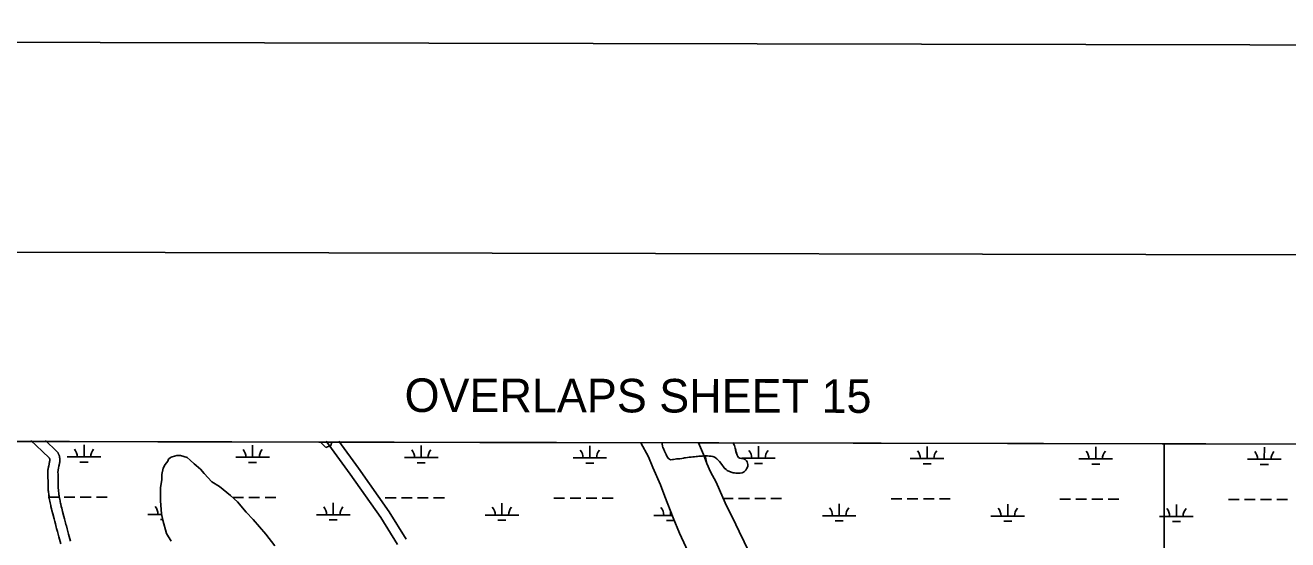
# Model space of a CAD drawing. Extents: x 3187622 to 3225504, y 800805 to 826213.
# Drawn here: x 3213453 to 3217211, y 824097 to 825630 of the extents above; entities that cross this region are included whole.
import ezdxf

# ---------------------------------------------------------------- set-up
doc = ezdxf.new("R2010")
doc.units = 0
for name, color, linetype in [('G-ANNO-NPLT', 7, 'Continuous'), ('V-ANNO-SYMB', 7, 'Continuous'), ('V-ANNO-TEXT', 7, 'Continuous'), ('V-GRID-FRAM', 7, 'Continuous'), ('V-ROAD-CNTR', 7, 'Continuous'), ('V-SITE-VEGE', 7, 'Continuous'), ('V-TOPO-SHOR', 7, 'Continuous'), ('V-WETL-SWMP', 7, 'Continuous')]:
    doc.layers.add(name, color=color, linetype=linetype)

msp = doc.modelspace()

# ---------------------------------------------------------------- linework, layer by layer
at = {"layer": 'G-ANNO-NPLT'}
msp.add_lwpolyline([(3188205.3, 801463.1), (3224871.9, 801388.4), (3224921.1, 825555), (3188254.5, 825629.7)], close=True, dxfattribs=at)
at = {"layer": 'V-ANNO-SYMB'}
msp.add_lwpolyline([(3190956.7, 802082.5), (3224039.9, 802015.1), (3224086.5, 824931.7), (3191003.4, 824999), (3190956.7, 802082.5)], dxfattribs=at)
at = {"layer": 'V-GRID-FRAM'}
msp.add_lwpolyline([(3191838.8, 824434.1), (3223248.6, 824370.1), (3223219.5, 806183.5), (3191793.9, 806247.5), (3191838.8, 824434.1)], dxfattribs=at)
at = {"layer": 'V-ROAD-CNTR'}
for points in [[(3213470.4, 824392.7), (3213503.5, 824360.7), (3213525.2, 824339.7), (3213525.4, 824339.5), (3213525.5, 824339.4), (3213525.5, 824339.4), (3213525.6, 824339.3), (3213525.6, 824339.2), (3213525.7, 824339.2), (3213525.7, 824339.1), (3213525.7, 824339), (3213525.8, 824339), (3213525.8, 824338.9), (3213525.9, 824338.7), (3213525.9, 824338.6), (3213525.9, 824338.6), (3213526, 824338.1), (3213526.1, 824337.7), (3213526.2, 824337.2), (3213526.2, 824336.7), (3213526.2, 824336.1), (3213526.3, 824335.5), (3213526.2, 824334.8), (3213526.2, 824334.1), (3213526.2, 824333.4), (3213526.1, 824332.6), (3213526, 824331.9), (3213525.8, 824330.3), (3213525.5, 824328.7), (3213525.2, 824327.1), (3213524.9, 824325.6), (3213524.3, 824322.5), (3213523.1, 824316.9), (3213522.6, 824314.6), (3213522.2, 824312.5), (3213521.8, 824310.7), (3213521.6, 824309.1), (3213521.3, 824307.6), (3213521, 824305.1), (3213520.8, 824303.1), (3213520.7, 824301.5), (3213520.6, 824299.3), (3213520.6, 824298), (3213520.7, 824296.9), (3213520.8, 824292.9), (3213521.2, 824262.1), (3213521.3, 824258.1), (3213521.4, 824254.6), (3213521.6, 824251.5), (3213521.7, 824248.8), (3213522, 824244.1), (3213522.3, 824240.5), (3213522.6, 824237.7), (3213523, 824233.7), (3213523.6, 824229.6), (3213524, 824226.8), (3213524.4, 824224.1), (3213524.8, 824221.5), (3213525.7, 824216.5), (3213526.6, 824211.8), (3213527.4, 824207.4), (3213528.3, 824203.4), (3213529.1, 824199.6), (3213529.9, 824196.1), (3213531.5, 824189.5), (3213532.9, 824183.8), (3213535.4, 824173.9), (3213539.2, 824159.3), (3213541.1, 824152), (3213542.9, 824144.7), (3213544.2, 824139.8), (3213545.4, 824135.1), (3213546.6, 824130.5), (3213549, 824121.6), (3213551.3, 824113.3), (3213553.5, 824105.6), (3213555.5, 824098.4), (3213559.5, 824085)], [(3213513.7, 824392.6), (3213546.3, 824361), (3213547.3, 824360.1), (3213548.2, 824359), (3213549.2, 824357.9), (3213550, 824356.7), (3213550.8, 824355.6), (3213551.5, 824354.4), (3213552.2, 824353.3), (3213552.7, 824352.1), (3213553.3, 824351), (3213553.7, 824349.9), (3213554.1, 824348.8), (3213554.5, 824347.7), (3213554.9, 824346.5), (3213555.3, 824344.5), (3213555.7, 824342.5), (3213556, 824340.6), (3213556.2, 824338.8), (3213556.2, 824337), (3213556.3, 824335.4), (3213556.2, 824333.8), (3213556.2, 824332.3), (3213556.1, 824330.9), (3213555.9, 824329.6), (3213555.8, 824328.2), (3213555.5, 824325.8), (3213555.1, 824323.6), (3213554.7, 824321.5), (3213554.3, 824319.6), (3213553.6, 824316.2), (3213552.4, 824310.6), (3213552, 824308.6), (3213551.7, 824307), (3213551.4, 824305.6), (3213551.2, 824304.4), (3213551.1, 824303.5), (3213550.8, 824301.8), (3213550.7, 824300.6), (3213550.7, 824299.9), (3213550.6, 824298.7), (3213550.6, 824298.3), (3213550.7, 824297.7), (3213550.8, 824293.5), (3213551.2, 824262.7), (3213551.3, 824259), (3213551.4, 824255.8), (3213551.5, 824253), (3213551.7, 824250.6), (3213552, 824246.3), (3213552.2, 824243.1), (3213552.4, 824240.8), (3213552.8, 824237.2), (3213553.3, 824233.7), (3213553.6, 824231.2), (3213554, 824228.8), (3213554.4, 824226.4), (3213555.2, 824221.8), (3213556, 824217.5), (3213556.8, 824213.5), (3213557.6, 824209.7), (3213558.4, 824206.2), (3213559.2, 824202.9), (3213560.6, 824196.6), (3213562, 824191.1), (3213564.5, 824181.4), (3213568.3, 824166.8), (3213570.2, 824159.4), (3213572, 824152), (3213573.2, 824147.2), (3213574.4, 824142.6), (3213575.6, 824138.2), (3213577.9, 824129.5), (3213580.1, 824121.5), (3213582.3, 824113.9), (3213584.4, 824106.8), (3213588.3, 824093.4)], [(3214349.2, 824390.9), (3214420.9, 824292.8), (3214511.4, 824163.7), (3214561.7, 824083.1)], [(3214386.4, 824390.8), (3214445.3, 824310.2), (3214536.5, 824180.3), (3214587.1, 824098.9)]]:
    msp.add_lwpolyline(points, dxfattribs=at)
at = {"layer": 'V-SITE-VEGE'}
for p, q in [((3214332.2, 824388.3), (3212187.6, 824392.6)), ((3214332.8, 824386.9), (3214332.2, 824388.3)), ((3214347.8, 824371.9), (3214332.8, 824386.9)), ((3214365.5, 824388.2), (3214362.7, 824377.9)), ((3215285.6, 824386.3), (3214365.5, 824388.2)), ((3215308.5, 824344.5), (3215285.6, 824386.3)), ((3216843.4, 824383.2), (3215560, 824385.8)), ((3215560, 824385.8), (3215561.4, 824383.3)), ((3215561.4, 824383.3), (3215564, 824377.5)), ((3220757.8, 824375.2), (3216843.4, 824383.2)), ((3216843.4, 824383.2), (3216843.4, 823601.4)), ((3216843.4, 823601.4), (3216843.4, 824383.2)), ((3213885.2, 824342.5), (3213891, 824344.4)), ((3213891, 824344.4), (3213904.4, 824348.1)), ((3213904.4, 824348.1), (3213915.8, 824348)), ((3213915.8, 824348), (3213934.8, 824342.2)), ((3214362.7, 824377.9), (3214347.8, 824371.9)), ((3215321.6, 824312), (3215308.5, 824344.5)), ((3215480.6, 824347), (3215477, 824346.8)), ((3215477, 824346.8), (3215482, 824324.3)), ((3215488.6, 824346.6), (3215480.6, 824347)), ((3215494.8, 824345.8), (3215488.6, 824346.6)), ((3215499.6, 824344.7), (3215494.8, 824345.8)), ((3215502.6, 824343.7), (3215499.6, 824344.7)), ((3215564, 824377.5), (3215566.9, 824370.1)), ((3215566.9, 824370.1), (3215568.9, 824360.4)), ((3215568.9, 824360.4), (3215572.2, 824349.4)), ((3215572.2, 824349.4), (3215574.2, 824345)), ((3215574.2, 824345), (3215576.8, 824342.2)), ((3213860.1, 824291.2), (3213864, 824310.2)), ((3213864, 824310.2), (3213869.8, 824321.6)), ((3213869.8, 824321.6), (3213877.5, 824331.1)), ((3213877.5, 824331.1), (3213879.5, 824336.8)), ((3213879.5, 824336.8), (3213885.2, 824342.5)), ((3213934.8, 824342.2), (3213944.3, 824334.5)), ((3213944.3, 824334.5), (3213955.7, 824323)), ((3213955.7, 824323), (3213974.7, 824307.6)), ((3213974.7, 824307.6), (3213986, 824294.2)), ((3215344.2, 824260.3), (3215321.6, 824312)), ((3215482, 824324.3), (3215493.3, 824299.4)), ((3215506.8, 824341.7), (3215502.6, 824343.7)), ((3215512.3, 824338.5), (3215506.8, 824341.7)), ((3215517.1, 824333.6), (3215512.3, 824338.5)), ((3215520.1, 824330), (3215517.1, 824333.6)), ((3215526.7, 824320.8), (3215520.1, 824330)), ((3215528.7, 824318.4), (3215526.7, 824320.8)), ((3215531.3, 824314.4), (3215528.7, 824318.4)), ((3215533.6, 824311.8), (3215531.3, 824314.4)), ((3215539.2, 824306.3), (3215533.6, 824311.8)), ((3215576.8, 824342.2), (3215580.8, 824340.4)), ((3215580.8, 824340.4), (3215590.4, 824338.7)), ((3215590.4, 824338.7), (3215596.2, 824336.1)), ((3215596.2, 824336.1), (3215599.8, 824332.3)), ((3215600.3, 824308.3), (3215598.1, 824304.9)), ((3215599.8, 824332.3), (3215601.8, 824328.9)), ((3215602.9, 824313.7), (3215600.3, 824308.3)), ((3215601.8, 824328.9), (3215603, 824325.3)), ((3215603.7, 824316.7), (3215602.9, 824313.7)), ((3215603, 824325.3), (3215603.7, 824321.3)), ((3215603.7, 824321.3), (3215603.7, 824316.7)), ((3213856, 824253), (3213860, 824275.9)), ((3213860, 824275.9), (3213860.1, 824291.2)), ((3213986, 824294.2), (3214008.8, 824269.2)), ((3214008.8, 824269.2), (3214031.6, 824255.7)), ((3215493.3, 824299.4), (3215510.2, 824268.8)), ((3215510.2, 824268.8), (3215519.6, 824245.8)), ((3215542.8, 824303.7), (3215539.2, 824306.3)), ((3215554.8, 824298.1), (3215542.8, 824303.7)), ((3215560.2, 824296.8), (3215554.8, 824298.1)), ((3215568, 824295.6), (3215560.2, 824296.8)), ((3215571.4, 824295.4), (3215568, 824295.6)), ((3215575.2, 824295), (3215571.4, 824295.4)), ((3215580.4, 824295.3), (3215575.2, 824295)), ((3215587, 824296.5), (3215580.4, 824295.3)), ((3215591, 824298.3), (3215587, 824296.5)), ((3215594, 824300.5), (3215591, 824298.3)), ((3215598.1, 824304.9), (3215594, 824300.5)), ((3213855.8, 824213), (3213856, 824253)), ((3214031.6, 824255.7), (3214063.8, 824228.8)), ((3215357.3, 824225.9), (3215344.2, 824260.3)), ((3215519.6, 824245.8), (3215536.5, 824207.5)), ((3213859.3, 824174.8), (3213855.8, 824213)), ((3214063.8, 824228.8), (3214084.7, 824209.6)), ((3214084.7, 824209.6), (3214111.2, 824178.9)), ((3215381.7, 824162.8), (3215357.3, 824225.9)), ((3215536.5, 824207.5), (3215568.5, 824142.5)), ((3213863, 824155.7), (3213859.3, 824174.8)), ((3214111.2, 824178.9), (3214132, 824157.7)), ((3214132, 824157.7), (3214169.9, 824113.6)), ((3215400.5, 824116.9), (3215381.7, 824162.8)), ((3213874.2, 824115.6), (3213863, 824155.7)), ((3215568.5, 824142.5), (3215577.9, 824121.4)), ((3215577.9, 824121.4), (3215608, 824060.2)), ((3213887.4, 824092.6), (3213874.2, 824115.6)), ((3214169.9, 824113.6), (3214196.4, 824079.1)), ((3215432.4, 824048), (3215400.5, 824116.9))]:
    msp.add_line(p, q, dxfattribs=at)
at = {"layer": 'V-TOPO-SHOR'}
for points in [[(3215349, 824386.2), (3215349.4, 824382.4), (3215350.4, 824376), (3215351.4, 824372.2), (3215352.8, 824368.8), (3215356.3, 824360.8), (3215358.1, 824357), (3215360.7, 824350.7), (3215364.1, 824344.1), (3215367.8, 824338.9), (3215373.6, 824335.5), (3215379.6, 824336.1), (3215382.8, 824336.6), (3215388, 824337.4), (3215391.4, 824337.8), (3215398.9, 824338.2), (3215402.1, 824338.6), (3215407.3, 824339.5)], [(3215554.8, 824298.1), (3215560.2, 824296.8), (3215564.2, 824296.2), (3215568, 824295.6), (3215571.4, 824295.4), (3215575.2, 824295), (3215580.4, 824295.3), (3215587, 824296.5), (3215591, 824298.3), (3215594, 824300.5), (3215598.1, 824304.9), (3215600.3, 824308.3), (3215602.9, 824313.7), (3215603.7, 824316.7), (3215603.7, 824321.3), (3215603, 824325.3), (3215601.8, 824328.9), (3215599.8, 824332.3), (3215596.2, 824336.1), (3215590.4, 824338.7), (3215585.4, 824339.6), (3215580.8, 824340.4), (3215576.8, 824342.2), (3215574.2, 824345), (3215572.2, 824349.4), (3215569.9, 824356.8), (3215568.9, 824360.4), (3215568.1, 824364.4), (3215566.9, 824370.1), (3215565.5, 824373.9), (3215564, 824377.5), (3215561.4, 824383.3), (3215560, 824385.8)], [(3215407.3, 824339.5), (3215412.3, 824340.3), (3215415.7, 824340.9), (3215418.9, 824341.5), (3215424.7, 824342.5), (3215429.1, 824343), (3215435.1, 824343.4), (3215440.7, 824344), (3215445.1, 824344.4), (3215449.9, 824344.8), (3215454.5, 824345.5), (3215458.5, 824345.9), (3215463.7, 824346.5), (3215468.9, 824346.5), (3215474.2, 824346.8), (3215480.6, 824347), (3215483.8, 824346.8), (3215488.6, 824346.6), (3215491.6, 824346.2), (3215494.8, 824345.8), (3215499.6, 824344.7), (3215502.6, 824343.7), (3215506.8, 824341.7), (3215512.3, 824338.5), (3215517.1, 824333.6), (3215520.1, 824330), (3215523.5, 824325.2), (3215526.7, 824320.8), (3215528.7, 824318.4), (3215531.3, 824314.4), (3215533.6, 824311.8), (3215536, 824309.5), (3215539.2, 824306.3), (3215542.8, 824303.7), (3215554.8, 824298.1)]]:
    msp.add_lwpolyline(points, dxfattribs=at)
at = {"layer": 'V-WETL-SWMP'}
for p, q in [((3215285.6, 824386.3), (3212187.6, 824392.6)), ((3215308.5, 824344.5), (3215285.6, 824386.3)), ((3220757.8, 824375.2), (3215457.2, 824386)), ((3215457.2, 824386), (3215472.6, 824351.1)), ((3213578.2, 824344.1), (3213678.2, 824343.8)), ((3213628.2, 824344), (3213628.3, 824380)), ((3213885.2, 824342.5), (3213891, 824344.4)), ((3213891, 824344.4), (3213904.4, 824348.1)), ((3213904.4, 824348.1), (3213915.8, 824348)), ((3213915.8, 824348), (3213934.8, 824342.2)), ((3214130.1, 824342.9), (3214130.2, 824378.9)), ((3214632, 824341.9), (3214632.1, 824377.9)), ((3215133.9, 824340.9), (3215134, 824376.9)), ((3215321.6, 824312), (3215308.5, 824344.5)), ((3215472.6, 824351.1), (3215482, 824324.3)), ((3215635.8, 824339.9), (3215635.9, 824375.9)), ((3216137.7, 824338.8), (3216137.8, 824374.8)), ((3216639.6, 824337.8), (3216639.7, 824373.8)), ((3217141.5, 824336.8), (3217141.6, 824372.8)), ((3213616.2, 824328.5), (3213640.2, 824328.5)), ((3213860.1, 824291.2), (3213864, 824310.2)), ((3213864, 824310.2), (3213869.8, 824321.6)), ((3213869.8, 824321.6), (3213877.5, 824331.1)), ((3213877.5, 824331.1), (3213879.5, 824336.8)), ((3213879.5, 824336.8), (3213885.2, 824342.5)), ((3213934.8, 824342.2), (3213944.3, 824334.5)), ((3213944.3, 824334.5), (3213955.7, 824323)), ((3213955.7, 824323), (3213974.7, 824307.6)), ((3213974.7, 824307.6), (3213986, 824294.2)), ((3214080.1, 824343), (3214180.1, 824342.8)), ((3214118.1, 824327.5), (3214142.1, 824327.5)), ((3214582, 824342), (3214682, 824341.8)), ((3214620, 824326.5), (3214644, 824326.5)), ((3215083.9, 824341), (3215183.9, 824340.8)), ((3215121.9, 824325.5), (3215145.9, 824325.4)), ((3215344.2, 824260.3), (3215321.6, 824312)), ((3215482, 824324.3), (3215493.3, 824299.4)), ((3215585.8, 824340), (3215685.8, 824339.8)), ((3215623.8, 824324.5), (3215647.8, 824324.4)), ((3216087.7, 824338.9), (3216187.7, 824338.7)), ((3216125.7, 824323.4), (3216149.7, 824323.4)), ((3216589.6, 824337.9), (3216689.6, 824337.7)), ((3216627.6, 824322.4), (3216651.6, 824322.4)), ((3217091.5, 824336.9), (3217191.5, 824336.7)), ((3217129.5, 824321.4), (3217153.5, 824321.3)), ((3213856, 824253), (3213860, 824275.9)), ((3213860, 824275.9), (3213860.1, 824291.2)), ((3213986, 824294.2), (3214008.8, 824269.2)), ((3214008.8, 824269.2), (3214031.6, 824255.7)), ((3215493.3, 824299.4), (3215510.2, 824268.8)), ((3215510.2, 824268.8), (3215519.6, 824245.8)), ((3213855.8, 824213), (3213856, 824253)), ((3214031.6, 824255.7), (3214063.8, 824228.8)), ((3215357.3, 824225.9), (3215344.2, 824260.3)), ((3215519.6, 824245.8), (3215536.5, 824207.5)), ((3213521.1, 824224.1), (3213553.1, 824224)), ((3213569.1, 824224), (3213601.1, 824223.9)), ((3213617.1, 824223.9), (3213649.1, 824223.8)), ((3213665.1, 824223.8), (3213697.1, 824223.7)), ((3213859.3, 824174.8), (3213855.8, 824213)), ((3214063.8, 824228.8), (3214084.7, 824209.6)), ((3214071, 824223), (3214103, 824222.9)), ((3214084.7, 824209.6), (3214111.2, 824178.9)), ((3214119, 824222.9), (3214151, 824222.8)), ((3214167, 824222.8), (3214199, 824222.7)), ((3214370.2, 824171.6), (3214370.3, 824207.6)), ((3214524.9, 824222.1), (3214556.9, 824222)), ((3214572.9, 824222), (3214604.9, 824221.9)), ((3214620.9, 824221.9), (3214652.9, 824221.8)), ((3214668.9, 824221.8), (3214700.9, 824221.7)), ((3214872.1, 824170.6), (3214872.2, 824206.6)), ((3215026.8, 824221), (3215058.8, 824221)), ((3215074.8, 824220.9), (3215106.8, 824220.9)), ((3215122.8, 824220.8), (3215154.8, 824220.8)), ((3215170.8, 824220.7), (3215202.8, 824220.7)), ((3215381.7, 824162.8), (3215357.3, 824225.9)), ((3215531, 824220), (3215560.7, 824219.9)), ((3215536.5, 824207.5), (3215568.5, 824142.5)), ((3215576.7, 824219.9), (3215608.7, 824219.8)), ((3215624.7, 824219.8), (3215656.7, 824219.7)), ((3215672.7, 824219.7), (3215704.7, 824219.7)), ((3215875.9, 824168.6), (3215876, 824204.6)), ((3216030.6, 824219), (3216062.6, 824218.9)), ((3216078.6, 824218.9), (3216110.6, 824218.8)), ((3216126.6, 824218.8), (3216158.6, 824218.7)), ((3216174.6, 824218.7), (3216206.6, 824218.6)), ((3216377.8, 824167.5), (3216377.9, 824203.5)), ((3216532.5, 824218), (3216564.5, 824217.9)), ((3216580.5, 824217.9), (3216612.5, 824217.8)), ((3216628.5, 824217.8), (3216660.5, 824217.7)), ((3216676.5, 824217.7), (3216708.5, 824217.6)), ((3216879.8, 824166.5), (3216879.8, 824202.5)), ((3217034.4, 824216.9), (3217066.4, 824216.9)), ((3217082.4, 824216.8), (3217114.4, 824216.8)), ((3217130.4, 824216.7), (3217162.4, 824216.7)), ((3217178.4, 824216.6), (3217210.4, 824216.6)), ((3213818.3, 824172.8), (3213859.7, 824172.7)), ((3213856.3, 824157.2), (3213862.7, 824157.2)), ((3213863, 824155.7), (3213859.3, 824174.8)), ((3214111.2, 824178.9), (3214132, 824157.7)), ((3214132, 824157.7), (3214169.9, 824113.6)), ((3214320.2, 824171.7), (3214420.2, 824171.5)), ((3214358.2, 824156.2), (3214382.2, 824156.2)), ((3214822.1, 824170.7), (3214922.1, 824170.5)), ((3215324, 824169.7), (3215379.1, 824169.6)), ((3215374, 824169.6), (3215374.1, 824182.6)), ((3215400.5, 824116.9), (3215381.7, 824162.8)), ((3215825.9, 824168.7), (3215925.9, 824168.5)), ((3216327.8, 824167.6), (3216427.8, 824167.4)), ((3216829.8, 824166.6), (3216929.8, 824166.4)), ((3213874.2, 824115.6), (3213863, 824155.7)), ((3214860.1, 824155.2), (3214884.1, 824155.1)), ((3215362, 824154.2), (3215385.2, 824154.1)), ((3215568.5, 824142.5), (3215577.9, 824121.4)), ((3215577.9, 824121.4), (3215608, 824060.2)), ((3215863.9, 824153.2), (3215887.9, 824153.1)), ((3216365.8, 824152.1), (3216389.8, 824152.1)), ((3216867.7, 824151.1), (3216891.7, 824151.1)), ((3213887.4, 824092.6), (3213874.2, 824115.6)), ((3214169.9, 824113.6), (3214196.4, 824079.1)), ((3215432.4, 824048), (3215400.5, 824116.9))]:
    msp.add_line(p, q, dxfattribs=at)
for centre, start, end in [((3213572.9, 824344.5), 359.1115, 40.6551), ((3213683.4, 824344.3), 139.1115, 180.6551), ((3214074.9, 824343.5), 359.1115, 40.6551), ((3214185.3, 824343.3), 139.1115, 180.6551), ((3214576.8, 824342.5), 359.1115, 40.6551), ((3214687.2, 824342.3), 139.1115, 180.6551), ((3215078.7, 824341.5), 359.1115, 40.6551), ((3215189.2, 824341.2), 139.1115, 180.6551), ((3215580.6, 824340.4), 359.1115, 40.6551), ((3215691.1, 824340.2), 139.1115, 180.6551), ((3216082.5, 824339.4), 359.1115, 40.6551), ((3216193, 824339.2), 139.1115, 180.6551), ((3216584.4, 824338.4), 359.1115, 40.6551), ((3216694.9, 824338.2), 139.1115, 180.6551), ((3217086.3, 824337.4), 359.1115, 40.6551), ((3217196.8, 824337.2), 139.1115, 180.6551), ((3213813.1, 824173.2), 359.1115, 40.6551), ((3214315, 824172.2), 359.1115, 40.6551), ((3214425.5, 824172), 139.1115, 180.6551), ((3214816.9, 824171.2), 359.1115, 40.6551), ((3214927.4, 824171), 139.1115, 180.6551), ((3215318.8, 824170.2), 359.1115, 40.6551), ((3215820.7, 824169.1), 359.1115, 40.6551), ((3215931.2, 824168.9), 139.1115, 180.6551), ((3216322.6, 824168.1), 359.1115, 40.6551), ((3216433.1, 824167.9), 139.1115, 180.6551), ((3216824.5, 824167.1), 359.1115, 40.6551), ((3216935, 824166.9), 139.1115, 180.6551)]:
    msp.add_arc(centre, 35.2, start, end, dxfattribs=at)

# ---------------------------------------------------------------- texts
at = {"layer": 'V-ANNO-TEXT'}
msp.add_text('OVERLAPS SHEET 15', height=100, rotation=359.8833, dxfattribs=at).set_placement((3214582.3, 824477.8))

doc.saveas('drawing.dxf')
